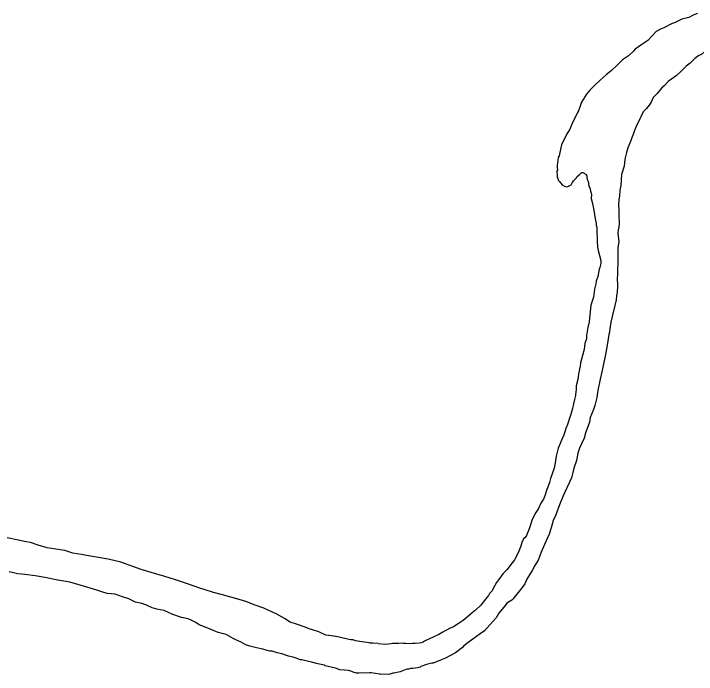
# Model space of a CAD drawing. Extents: x -939622 to -934222, y 1383701 to 1385301.
# Drawn here: x -936033.942 to -936030.329, y 1384201.635 to 1384205.133 of the extents above; entities that cross this region are included whole.
import ezdxf

# ---------------------------------------------------------------- set-up
doc = ezdxf.new("R2010")
doc.units = 0
doc.layers.add('Level 9', color=7, linetype='Continuous')

msp = doc.modelspace()

# ---------------------------------------------------------------- linework, layer by layer
at = {"layer": 'Level 9'}
for points in [[(-936030.3234, 1384205.1329), (-936030.3412, 1384205.1262), (-936030.3677, 1384205.1133), (-936030.4062, 1384205.1029), (-936030.4269, 1384205.0932), (-936030.4445, 1384205.0836), (-936030.4563, 1384205.0802), (-936030.5005, 1384205.0576), (-936030.5182, 1384205.051), (-936030.5417, 1384205.0381), (-936030.585, 1384204.9915), (-936030.6172, 1384204.9694), (-936030.6522, 1384204.9441), (-936030.6609, 1384204.9348), (-936030.687, 1384204.9098), (-936030.7191, 1384204.8877), (-936030.7481, 1384204.8596), (-936030.7771, 1384204.8316), (-936030.8062, 1384204.8095), (-936030.8382, 1384204.7813), (-936030.8701, 1384204.7502)], [(-936030.1746, 1384204.9848), (-936030.2278, 1384204.9649), (-936030.2454, 1384204.9553), (-936030.2836, 1384204.9329), (-936030.301, 1384204.9173), (-936030.3157, 1384204.9108), (-936030.3361, 1384204.895), (-936030.3622, 1384204.8701), (-936030.3826, 1384204.8543), (-936030.4145, 1384204.8232), (-936030.4348, 1384204.8044), (-936030.4786, 1384204.7728), (-936030.4988, 1384204.7511), (-936030.5133, 1384204.7386), (-936030.5363, 1384204.7107), (-936030.5479, 1384204.6983), (-936030.5565, 1384204.689), (-936030.5677, 1384204.6646), (-936030.5791, 1384204.6491), (-936030.5934, 1384204.6306), (-936030.6079, 1384204.6151), (-936030.6219, 1384204.5875)], [(-936030.8701, 1384204.7502), (-936030.8932, 1384204.7283)], [(-936030.8932, 1384204.7283), (-936030.9105, 1384204.7067), (-936030.9359, 1384204.6637), (-936030.9442, 1384204.6424), (-936030.9523, 1384204.6181), (-936030.958, 1384204.6089), (-936030.9692, 1384204.5874), (-936030.9803, 1384204.563), (-936030.9997, 1384204.5172), (-936031.0139, 1384204.4957), (-936031.0418, 1384204.4376), (-936031.0446, 1384204.4315), (-936031.0548, 1384204.3801), (-936031.0605, 1384204.3709), (-936031.065, 1384204.3286), (-936031.0647, 1384204.3196), (-936031.0642, 1384204.3046), (-936031.067, 1384204.2985), (-936031.0661, 1384204.2745), (-936031.0658, 1384204.2655), (-936031.0626, 1384204.2596), (-936031.0594, 1384204.2537), (-936031.0593, 1384204.2507)], [(-936030.6219, 1384204.5875), (-936030.6247, 1384204.5814), (-936030.6415, 1384204.5478), (-936030.6526, 1384204.5233), (-936030.658, 1384204.5081), (-936030.6635, 1384204.4929), (-936030.6691, 1384204.4807), (-936030.6772, 1384204.4564), (-936030.691, 1384204.4228), (-936030.6991, 1384204.3985), (-936030.7069, 1384204.3622), (-936030.7116, 1384204.3259), (-936030.725, 1384204.2804), (-936030.727, 1384204.2533), (-936030.729, 1384204.2232), (-936030.7341, 1384204.1989), (-936030.736, 1384204.1658), (-936030.7383, 1384204.1477), (-936030.7404, 1384204.1206), (-936030.7394, 1384204.0936), (-936030.7384, 1384204.0636), (-936030.7369, 1384204.0215), (-936030.7393, 1384204.0034), (-936030.7418, 1384203.9883), (-936030.7441, 1384203.9702), (-936030.7396, 1384203.9253), (-936030.7445, 1384203.895), (-936030.7437, 1384203.871), (-936030.7447, 1384203.8139), (-936030.7463, 1384203.7748), (-936030.7455, 1384203.7508), (-936030.7479, 1384203.7326), (-936030.7465, 1384203.6936), (-936030.7464, 1384203.6906), (-936030.7483, 1384203.6575), (-936030.7506, 1384203.6394), (-936030.7529, 1384203.6183), (-936030.7817, 1384203.5001), (-936030.7864, 1384203.4638), (-936030.7888, 1384203.4457), (-936030.7914, 1384203.4336), (-936030.7988, 1384203.3883), (-936030.8037, 1384203.358), (-936030.8087, 1384203.3278), (-936030.8243, 1384203.2612), (-936030.8295, 1384203.2369), (-936030.8371, 1384203.1976), (-936030.8499, 1384203.137), (-936030.8547, 1384203.1008), (-936030.8652, 1384203.0584), (-936030.8734, 1384203.037), (-936030.8899, 1384202.9944), (-936030.895, 1384202.9702), (-936030.9059, 1384202.9367), (-936030.9142, 1384202.9184), (-936030.922, 1384202.8851), (-936030.9359, 1384202.8546), (-936030.9472, 1384202.8331), (-936030.9552, 1384202.8058), (-936030.9628, 1384202.7665), (-936030.9764, 1384202.7269), (-936030.9843, 1384202.6966), (-936030.9896, 1384202.6754), (-936031.0342, 1384202.5806), (-936031.0535, 1384202.5319), (-936031.0726, 1384202.4801), (-936031.0865, 1384202.4496), (-936031.0972, 1384202.4102), (-936031.108, 1384202.3767), (-936031.1163, 1384202.3584), (-936031.133, 1384202.3218), (-936031.1496, 1384202.2821), (-936031.1661, 1384202.2395), (-936031.1831, 1384202.2118), (-936031.1971, 1384202.1843), (-936031.2254, 1384202.1382), (-936031.2366, 1384202.1138), (-936031.2509, 1384202.0952), (-936031.2996, 1384202.0334), (-936031.3054, 1384202.0272), (-936031.3318, 1384202.0113), (-936031.3404, 1384201.999), (-936031.3749, 1384201.9587), (-936031.389, 1384201.9342), (-936031.4033, 1384201.9156), (-936031.4351, 1384201.8815), (-936031.4495, 1384201.8659), (-936031.4729, 1384201.8501), (-936031.5109, 1384201.8217), (-936031.5372, 1384201.8028), (-936031.5605, 1384201.7839), (-936031.5662, 1384201.7777), (-936031.6042, 1384201.7493), (-936031.607, 1384201.7462), (-936031.6571, 1384201.7204), (-936031.6837, 1384201.7105), (-936031.722, 1384201.6941), (-936031.728, 1384201.6939), (-936031.7577, 1384201.6869), (-936031.7873, 1384201.6768), (-936031.7902, 1384201.6737)], [(-936030.9854, 1384204.2368), (-936030.984, 1384204.2383), (-936030.9783, 1384204.2475), (-936030.9697, 1384204.2568), (-936030.9639, 1384204.263), (-936030.9615, 1384204.2683)], [(-936030.9615, 1384204.2683), (-936030.9466, 1384204.2817)], [(-936030.9466, 1384204.2817), (-936030.9408, 1384204.2879), (-936030.9349, 1384204.2911), (-936030.929, 1384204.2913), (-936030.9137, 1384204.2828), (-936030.9133, 1384204.2827)], [(-936030.9133, 1384204.2827), (-936030.9114, 1384204.2793), (-936030.9091, 1384204.2735), (-936030.9087, 1384204.2691), (-936030.9077, 1384204.2632), (-936030.907, 1384204.2595), (-936030.9063, 1384204.255), (-936030.9056, 1384204.2526), (-936030.9046, 1384204.2509), (-936030.9035, 1384204.25)], [(-936030.9035, 1384204.25), (-936030.9002, 1384204.2382), (-936030.8999, 1384204.2292), (-936030.8965, 1384204.2173), (-936030.8901, 1384204.2055), (-936030.8896, 1384204.1935), (-936030.8862, 1384204.1816), (-936030.883, 1384204.1757), (-936030.8853, 1384204.1546), (-936030.8784, 1384204.1278), (-936030.8711, 1384204.092), (-936030.8636, 1384204.0472), (-936030.8598, 1384204.0233), (-936030.8594, 1384204.0112), (-936030.856, 1384204.0023), (-936030.8549, 1384203.9693), (-936030.8542, 1384203.9483), (-936030.8535, 1384203.9303), (-936030.8524, 1384203.8973), (-936030.8488, 1384203.8794), (-936030.8349, 1384203.8258), (-936030.8344, 1384203.8108), (-936030.8397, 1384203.7895), (-936030.8423, 1384203.7804), (-936030.85, 1384203.7411), (-936030.8581, 1384203.7168), (-936030.8606, 1384203.7017), (-936030.8686, 1384203.6743), (-936030.8731, 1384203.6321), (-936030.8866, 1384203.5896), (-936030.8915, 1384203.5563), (-936030.8956, 1384203.5021), (-936030.9035, 1384203.4718), (-936030.911, 1384203.4294), (-936030.9104, 1384203.4114), (-936030.9185, 1384203.3871), (-936030.9233, 1384203.3539), (-936030.9313, 1384203.3235), (-936030.9419, 1384203.2841), (-936030.9442, 1384203.266), (-936030.9519, 1384203.2266), (-936030.9542, 1384203.2085), (-936030.9568, 1384203.1964), (-936030.9646, 1384203.1631), (-936030.964, 1384203.1451), (-936030.9689, 1384203.1149), (-936030.9688, 1384203.1119), (-936030.9741, 1384203.0906), (-936030.9792, 1384203.0664), (-936030.9844, 1384203.0422), (-936030.9951, 1384203.0058), (-936030.9978, 1384202.9966), (-936031.0114, 1384202.9571), (-936031.0196, 1384202.9358), (-936031.0222, 1384202.9237), (-936031.0331, 1384202.8932), (-936031.036, 1384202.8901), (-936031.0609, 1384202.8322), (-936031.0714, 1384202.7897), (-936031.0736, 1384202.7656), (-936031.0812, 1384202.7263), (-936031.0921, 1384202.6958), (-936031.1002, 1384202.6715), (-936031.1055, 1384202.6503), (-936031.1138, 1384202.632), (-936031.1192, 1384202.6137)], [(-936031.0593, 1384204.2507), (-936031.0531, 1384204.2449), (-936031.0499, 1384204.239), (-936031.0374, 1384204.2244), (-936031.0204, 1384204.2178)], [(-936031.0204, 1384204.2178), (-936031.0152, 1384204.2167), (-936031.0094, 1384204.218), (-936031.0032, 1384204.2204), (-936030.9978, 1384204.2232), (-936030.9913, 1384204.2273), (-936030.9871, 1384204.2331), (-936030.9854, 1384204.2368)], [(-936031.1192, 1384202.6137), (-936031.13, 1384202.5803), (-936031.1384, 1384202.562), (-936031.1526, 1384202.5405), (-936031.1636, 1384202.513), (-936031.1778, 1384202.4915), (-936031.1892, 1384202.4731), (-936031.2003, 1384202.4486), (-936031.2029, 1384202.4365), (-936031.2138, 1384202.4061), (-936031.2275, 1384202.3695), (-936031.236, 1384202.3572), (-936031.2448, 1384202.3509), (-936031.2475, 1384202.3418), (-936031.2504, 1384202.3387), (-936031.2585, 1384202.3144), (-936031.2722, 1384202.2778), (-936031.2919, 1384202.2411), (-936031.3033, 1384202.2257), (-936031.332, 1384202.1886), (-936031.3522, 1384202.1668), (-936031.3751, 1384202.136), (-936031.3865, 1384202.1206), (-936031.4034, 1384202.0899), (-936031.409, 1384202.0777), (-936031.4234, 1384202.0622), (-936031.4291, 1384202.053), (-936031.4463, 1384202.0313), (-936031.4491, 1384202.0252), (-936031.4692, 1384202.0005), (-936031.4982, 1384201.9754), (-936031.5157, 1384201.9598), (-936031.5418, 1384201.9378), (-936031.5622, 1384201.9191), (-936031.5885, 1384201.9032), (-936031.6149, 1384201.8872), (-936031.6356, 1384201.8775), (-936031.6708, 1384201.8582), (-936031.6913, 1384201.8455), (-936031.7208, 1384201.8324), (-936031.7562, 1384201.8162), (-936031.7679, 1384201.8097), (-936031.7735, 1384201.8067)], [(-936032.0131, 1384201.7982), (-936032.0401, 1384201.8002), (-936032.055, 1384201.7997), (-936032.0611, 1384201.8025), (-936032.0972, 1384201.8073), (-936032.1333, 1384201.812), (-936032.1455, 1384201.8176), (-936032.1575, 1384201.8172), (-936032.1816, 1384201.8224), (-936032.2359, 1384201.8355), (-936032.2389, 1384201.8354), (-936032.272, 1384201.8402), (-936032.275, 1384201.8401), (-936032.2901, 1384201.8426), (-936032.3266, 1384201.8594), (-936032.3599, 1384201.8702), (-936032.3781, 1384201.8756), (-936032.3993, 1384201.8839), (-936032.4448, 1384201.9003), (-936032.4781, 1384201.9112), (-936032.5087, 1384201.9312), (-936032.5485, 1384201.9538), (-936032.6184, 1384201.9844), (-936032.6639, 1384202.0009), (-936032.7124, 1384202.0202), (-936032.7488, 1384202.031), (-936032.8364, 1384202.055), (-936032.8848, 1384202.0683), (-936032.9333, 1384202.0846), (-936032.9514, 1384202.09), (-936033.0211, 1384202.1146), (-936033.0635, 1384202.1282), (-936033.0908, 1384202.1362), (-936033.1422, 1384202.1525), (-936033.2148, 1384202.174), (-936033.2663, 1384202.1902), (-936033.3754, 1384202.2285), (-936033.4418, 1384202.2442), (-936033.5141, 1384202.2567), (-936033.5563, 1384202.2643), (-936033.5834, 1384202.2693), (-936033.6286, 1384202.2768), (-936033.671, 1384202.2903), (-936033.7192, 1384202.2976), (-936033.7643, 1384202.3051), (-936033.8127, 1384202.3184), (-936033.8521, 1384202.3321), (-936033.8762, 1384202.3372), (-936033.9004, 1384202.3424), (-936033.9245, 1384202.3476), (-936033.9758, 1384202.3578)], [(-936032.0044, 1384201.6362), (-936032.0015, 1384201.6363), (-936032.0044, 1384201.6362), (-936032.0496, 1384201.6436), (-936032.0586, 1384201.6433), (-936032.1154, 1384201.6413), (-936032.1274, 1384201.6409), (-936032.1455, 1384201.6463), (-936032.1516, 1384201.6491), (-936032.1698, 1384201.6545), (-936032.1908, 1384201.6567), (-936032.2148, 1384201.6589), (-936032.2391, 1384201.6671), (-936032.2934, 1384201.6802), (-936032.2965, 1384201.6831), (-936032.3327, 1384201.6909), (-936032.3659, 1384201.6987), (-936032.4173, 1384201.712), (-936032.4233, 1384201.7117), (-936032.4475, 1384201.7199), (-936032.4627, 1384201.7254), (-936032.4868, 1384201.7306), (-936032.5232, 1384201.7443), (-936032.5473, 1384201.7495), (-936032.5746, 1384201.7576), (-936032.5865, 1384201.7571), (-936032.6228, 1384201.7679), (-936032.656, 1384201.7758), (-936032.6922, 1384201.7835), (-936032.7135, 1384201.7918), (-936032.7379, 1384201.806), (-936032.7653, 1384201.817), (-936032.7805, 1384201.8255), (-936032.8172, 1384201.8453), (-936032.8594, 1384201.8558), (-936032.8929, 1384201.8697), (-936032.9324, 1384201.8863), (-936032.9597, 1384201.8974), (-936032.9781, 1384201.9088), (-936032.9994, 1384201.92), (-936033.0177, 1384201.9284), (-936033.0539, 1384201.9362), (-936033.0993, 1384201.9526), (-936033.1449, 1384201.9721), (-936033.1841, 1384201.9797), (-936033.2084, 1384201.9879), (-936033.2388, 1384202.0019), (-936033.263, 1384202.01), (-936033.2962, 1384202.0179), (-936033.3327, 1384202.0346), (-936033.3661, 1384202.0455), (-936033.4055, 1384202.0591), (-936033.4475, 1384202.0637), (-936033.4748, 1384202.0718), (-936033.502, 1384202.0798), (-936033.5716, 1384202.1014), (-936033.6442, 1384202.1229), (-936033.7074, 1384202.1328), (-936033.7768, 1384202.1484), (-936033.828, 1384202.1556), (-936033.8821, 1384202.1627), (-936033.9002, 1384202.1651), (-936033.9212, 1384202.1674), (-936033.9665, 1384202.1778)], [(-936032.0131, 1384201.7982), (-936031.9761, 1384201.7953), (-936031.9436, 1384201.7982)], [(-936031.9436, 1384201.7982), (-936031.9374, 1384201.7997), (-936031.9326, 1384201.7991), (-936031.9258, 1384201.7991), (-936031.9155, 1384201.7991), (-936031.9046, 1384201.7997), (-936031.8915, 1384201.8011), (-936031.8806, 1384201.7997), (-936031.8662, 1384201.7991), (-936031.8463, 1384201.7984), (-936031.8313, 1384201.7991), (-936031.8169, 1384201.8004), (-936031.7963, 1384201.8011), (-936031.7833, 1384201.8038), (-936031.7735, 1384201.8067)], [(-936031.7902, 1384201.6737), (-936031.805, 1384201.6702), (-936031.8288, 1384201.6664), (-936031.8318, 1384201.6663), (-936031.8408, 1384201.666), (-936031.8497, 1384201.6626), (-936031.8616, 1384201.6622), (-936031.8705, 1384201.6589), (-936031.8882, 1384201.6523), (-936031.8971, 1384201.649), (-936031.9298, 1384201.6418), (-936031.9358, 1384201.6416), (-936031.9505, 1384201.6351), (-936031.9565, 1384201.6349), (-936032.0015, 1384201.6363)]]:
    msp.add_lwpolyline(points, dxfattribs=at)

doc.saveas('drawing.dxf')
